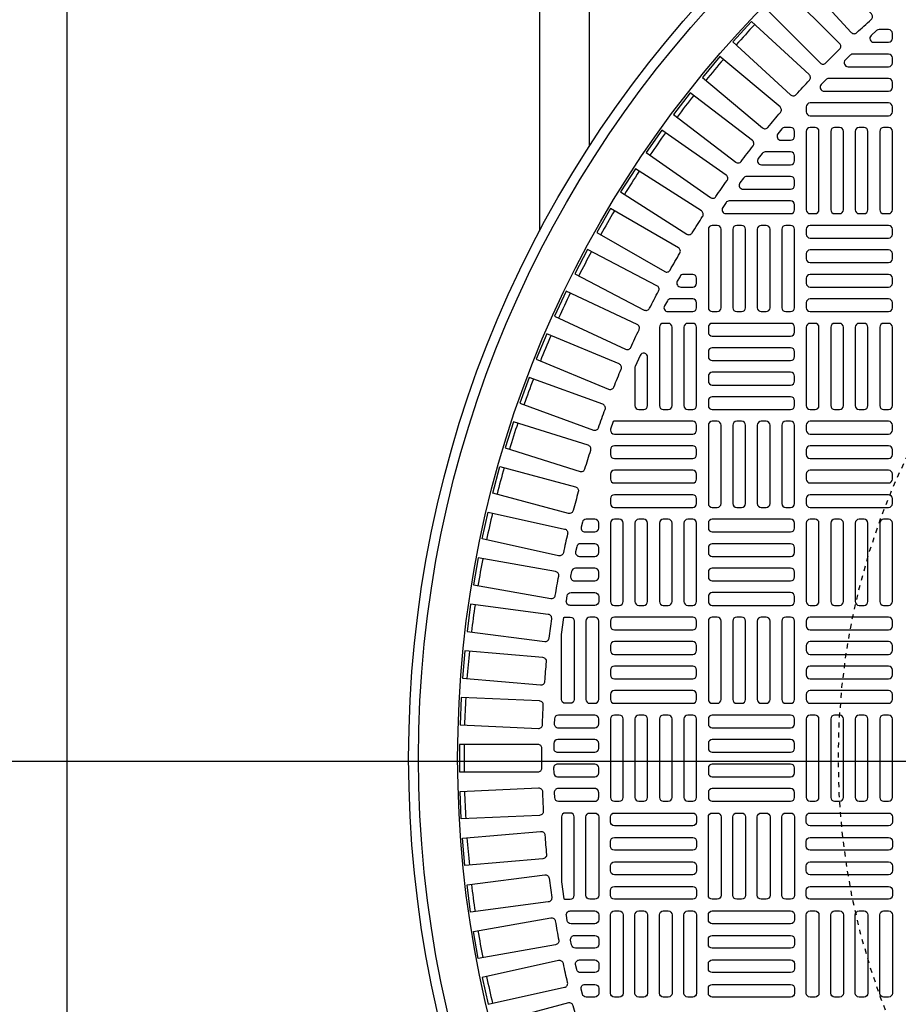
# Model space of a CAD drawing. Extents: x -285 to 5863, y 308 to 3178.
# Tile 465 of 622: x 1841 to 1858, y 1393 to 1413. Entities that reach past the tile are written whole.
import ezdxf

# ---------------------------------------------------------------- set-up
doc = ezdxf.new("R2010")
doc.units = 0
doc.header["$MEASUREMENT"] = 0
doc.linetypes.add('HIDDEN2', pattern=[0.28125, 0.1875, -0.09375])
doc.layers.get('DEFPOINTS').update_dxf_attribs({"linetype": 'CONTINUOUS'})
doc.layers.add('FREEZE-LINES', color=8, linetype='CONTINUOUS', plot=False)
for name, color, linetype in [('TANK-MANHOLE-COVER-40', 2, 'CONTINUOUS'), ('TANK-MANHOLE-COVER-HATCH-40', 252, 'CONTINUOUS'), ('TANK-UST-RIB', 7, 'CONTINUOUS')]:
    doc.layers.add(name, color=color, linetype=linetype)

msp = doc.modelspace()

# ---------------------------------------------------------------- linework, layer by layer
at = {"layer": 'DEFPOINTS', "color": 8, "linetype": 'HIDDEN2', "ltscale": 0.125}
msp.add_circle((1871.12893, 1398.08307), 14, dxfattribs=at)
msp.add_circle((1871.12893, 1398.08307), 14, dxfattribs=at)
msp.add_circle((1871.12893, 1398.08307), 14, dxfattribs=at)
msp.add_circle((1871.12893, 1398.08307), 14, dxfattribs=at)
at = {"layer": 'FREEZE-LINES', "linetype": 'Continuous'}
msp.add_line((2220, 1398.01839), (1176, 1398.01839), dxfattribs=at)
at = {"layer": 'TANK-MANHOLE-COVER-40', "color": 4, "linetype": 'Continuous'}
msp.add_circle((1871.1297, 1398.08307), 22.63902, dxfattribs=at)
at = {"layer": 'TANK-MANHOLE-COVER-40', "color": 1, "linetype": 'Continuous'}
msp.add_circle((1871.1297, 1398.08307), 22.44094, dxfattribs=at)
at = {"layer": 'TANK-MANHOLE-COVER-40', "color": 2, "linetype": 'Continuous'}
msp.add_circle((1871.1297, 1398.08307), 21.65354, dxfattribs=at)
at = {"layer": 'TANK-MANHOLE-COVER-HATCH-40', "linetype": 'Continuous'}
for points in [[(1857.79514, 1413.04311), (1856.73056, 1414.20489), (1856.32419, 1413.83252), (1857.38877, 1412.67074, 0.41709369), (1857.50058, 1412.66641, -0.00491171), (1857.78971, 1412.93135, 0.41709369)], [(1856.54203, 1411.824), (1855.38025, 1412.88858), (1855.00787, 1412.4822), (1856.16965, 1411.41763, 0.41709369), (1856.28142, 1411.42306, -0.00491171), (1856.54636, 1411.71219, 0.41709369)], [(1858.13757, 1412.72874), (1857.94841, 1412.72874, 0.1880618), (1857.89511, 1412.70795), (1857.78809, 1412.60953, 0.68341411), (1857.84139, 1412.47283), (1858.13757, 1412.47283), (1858.13757, 1412.47283, 0.41421356), (1858.21631, 1412.55157), (1858.21631, 1412.65), (1858.21631, 1412.65, 0.41421356)], [(1858.13757, 1412.23661), (1857.42417, 1412.23661, 0.19743793), (1857.36881, 1412.21386), (1857.26926, 1412.11544, 0.67023271), (1857.32462, 1411.98071), (1858.13757, 1411.98071), (1858.13757, 1411.98071, 0.41421356), (1858.21631, 1412.05945), (1858.21631, 1412.15787), (1858.21631, 1412.15787, 0.41421356)], [(1858.13757, 1411.74448), (1856.9363, 1411.74448, 0.20651443), (1856.87902, 1411.71977), (1856.78619, 1411.62135, 0.6576677), (1856.84347, 1411.48858), (1858.13757, 1411.48858), (1858.13757, 1411.48858, 0.41421356), (1858.21631, 1411.56732), (1858.21631, 1411.66574), (1858.21631, 1411.66574, 0.41421356)], [(1855.1749, 1410.07769, -0.00491946), (1855.414, 1410.3893, 0.41709369), (1855.39994, 1410.50032), (1854.14979, 1411.45958), (1853.81426, 1411.0223), (1855.06489, 1410.06266, 0.41710279)], [(1858.13757, 1411.25236), (1856.56277, 1411.25236, 0.41421356), (1856.48403, 1411.17362), (1856.48403, 1411.07519, 0.41421356), (1856.56277, 1410.99645), (1858.13757, 1410.99645, 0.41421356), (1858.21631, 1411.07519), (1858.21631, 1411.17362, 0.41421356)], [(1856.24781, 1410.58307), (1856.24781, 1410.68149), (1856.24781, 1410.68149, 0.41421356), (1856.16907, 1410.76023), (1856.05584, 1410.76023, 0.2239262), (1855.9951, 1410.73159), (1855.91392, 1410.63317, 0.63408546), (1855.97467, 1410.50433), (1856.16907, 1410.50433), (1856.16907, 1410.50433, 0.41421356)], [(1856.16907, 1410.26811), (1855.65783, 1410.26811, 0.23232365), (1855.59551, 1410.2375), (1855.51948, 1410.13908, 0.62295027), (1855.5818, 1410.0122), (1856.16907, 1410.0122), (1856.16907, 1410.0122, 0.41421356), (1856.24781, 1410.09094), (1856.24781, 1410.18937), (1856.24781, 1410.18937, 0.41421356)], [(1856.16907, 1409.77598), (1855.28507, 1409.77598, 0.24054885), (1855.22129, 1409.74341), (1855.15004, 1409.64498, 0.61218964), (1855.21383, 1409.52008), (1856.16907, 1409.52008), (1856.16907, 1409.52008, 0.41421356), (1856.24781, 1409.59882), (1856.24781, 1409.69724), (1856.24781, 1409.69724, 0.41421356)], [(1856.16907, 1409.28385), (1854.93583, 1409.28385, 0.24862232), (1854.87067, 1409.24932), (1854.8039, 1409.15089, 0.60176538), (1854.86906, 1409.02795), (1856.16907, 1409.02795), (1856.16907, 1409.02795, 0.41421356), (1856.24781, 1409.10669), (1856.24781, 1409.20511), (1856.24781, 1409.20511, 0.41421356)], [(1854.20057, 1407.80748), (1854.01532, 1407.80748, 0.27209959), (1853.94653, 1407.76705), (1853.89171, 1407.66862, 0.57220395), (1853.96051, 1407.55157), (1854.20057, 1407.55157), (1854.20057, 1407.55157, 0.41421356), (1854.27931, 1407.63031), (1854.27931, 1407.72874), (1854.27931, 1407.72874, 0.41421356)], [(1854.20057, 1407.31535), (1853.7594, 1407.31535, 0.26794919), (1853.69121, 1407.27598), (1853.63438, 1407.17756, 0.57735027), (1853.70257, 1407.05945), (1854.20057, 1407.05945), (1854.20057, 1407.05945, 0.41421356), (1854.27931, 1407.13819), (1854.27931, 1407.23661), (1854.27931, 1407.23661, 0.41421356)], [(1853.70844, 1405.09094, 0.41421356), (1853.78718, 1405.16968), (1853.78718, 1406.74448, 0.41421356), (1853.70844, 1406.82322), (1853.61002, 1406.82322, 0.41421356), (1853.53128, 1406.74448), (1853.53128, 1405.16968, 0.41421356), (1853.61002, 1405.09094)], [(1854.20057, 1405.09094, 0.41421356), (1854.27931, 1405.16968), (1854.27931, 1406.74448, 0.41421356), (1854.20057, 1406.82322), (1854.10214, 1406.82322, 0.41421356), (1854.0234, 1406.74448), (1854.0234, 1405.16968, 0.41421356), (1854.10214, 1405.09094)], [(1852.54702, 1404.69642), (1852.54702, 1404.67756, 0.41421356), (1852.62576, 1404.59882), (1854.20057, 1404.59882, 0.41421356), (1854.27931, 1404.67756), (1854.27931, 1404.77598, 0.41421356), (1854.20057, 1404.85472), (1852.62576, 1404.85472, 0.07385003), (1852.60288, 1404.85132)], [(1852.54702, 1404.18543, 0.41421356), (1852.62576, 1404.10669), (1854.20057, 1404.10669, 0.41421356), (1854.27931, 1404.18543), (1854.27931, 1404.28385, 0.41421356), (1854.20057, 1404.36259), (1852.62576, 1404.36259, 0.41421356), (1852.54702, 1404.28385)], [(1852.54702, 1403.6933, 0.41421356), (1852.62576, 1403.61456), (1854.20057, 1403.61456, 0.41421356), (1854.27931, 1403.6933), (1854.27931, 1403.79173, 0.41421356), (1854.20057, 1403.87047), (1852.62576, 1403.87047, 0.41421356), (1852.54702, 1403.79173)], [(1852.54702, 1403.20118, 0.41421356), (1852.62576, 1403.12244), (1854.20057, 1403.12244, 0.41421356), (1854.27931, 1403.20118), (1854.27931, 1403.2996, 0.41421356), (1854.20057, 1403.37834), (1852.62576, 1403.37834, 0.41421356), (1852.54702, 1403.2996)], [(1852.23206, 1402.88622), (1852.06088, 1402.88622, 0.34573684), (1851.98438, 1402.82614), (1851.96037, 1402.72772, 0.48617467), (1852.03687, 1402.63031), (1852.23206, 1402.63031), (1852.23206, 1402.63031, 0.41421356), (1852.3108, 1402.70905), (1852.3108, 1402.80748), (1852.3108, 1402.80748, 0.41421356)], [(1852.23206, 1402.39409), (1851.94566, 1402.39409, 0.35291937), (1851.86871, 1402.33205), (1851.84735, 1402.23362, 0.47828469), (1851.9243, 1402.13819), (1852.23206, 1402.13819), (1852.23206, 1402.13819, 0.41421356), (1852.3108, 1402.21693), (1852.3108, 1402.31535), (1852.3108, 1402.31535, 0.41421356)], [(1852.23206, 1401.90197), (1851.84367, 1401.90197, 0.36009445), (1851.76632, 1401.83796), (1851.74757, 1401.73953, 0.47048611), (1851.82492, 1401.64606), (1852.23206, 1401.64606, 0.41421356), (1852.3108, 1401.7248), (1852.3108, 1401.82322), (1852.3108, 1401.82322, 0.41421356)], [(1852.3108, 1401.3311), (1852.3108, 1401.3311), (1852.3108, 1401.23267, -0.41421356), (1852.23206, 1401.15393), (1851.73855, 1401.15393, -0.46277143), (1851.66085, 1401.24544), (1851.67702, 1401.34387, -0.36726762), (1851.75472, 1401.40984), (1852.23206, 1401.40984, -0.41421356)], [(1851.60902, 1400.9107, -0.10672862), (1851.64151, 1400.91771), (1851.64151, 1400.91771), (1851.73994, 1400.91771, -0.41421356), (1851.81868, 1400.83897), (1851.81868, 1400.83897), (1851.81868, 1399.26417, -0.41421356), (1851.73994, 1399.18543), (1851.73994, 1399.18543), (1851.64151, 1399.18543, -0.41421356), (1851.56277, 1399.26417), (1851.56277, 1399.26417), (1851.56277, 1400.57056)], [(1852.23206, 1399.18543, 0.41421356), (1852.3108, 1399.26417), (1852.3108, 1400.83897, 0.41421356), (1852.23206, 1400.91771), (1852.13364, 1400.91771, 0.41421356), (1852.0549, 1400.83897), (1852.0549, 1399.26417, 0.41421356), (1852.13364, 1399.18543)], [(1849.54812, 1399.30119), (1849.52408, 1398.75054), (1851.09835, 1398.6818, 0.41709369), (1851.18048, 1398.75781, -0.00491171), (1851.19758, 1399.14959, 0.41709369), (1851.12239, 1399.23246)], [(1851.49648, 1398.6933), (1852.23206, 1398.6933, 0.41421356), (1852.3108, 1398.77204), (1852.3108, 1398.87047, 0.41421356), (1852.23206, 1398.94921), (1851.50016, 1398.94921, 0.40329122), (1851.42148, 1398.87342), (1851.41779, 1398.77499, 0.20378141), (1851.43977, 1398.71742, 0.20378141)], [(1851.48537, 1398.20118), (1852.23206, 1398.20118, 0.41421356), (1852.3108, 1398.27992), (1852.3108, 1398.37834, 0.41421356), (1852.23206, 1398.45708), (1851.4866, 1398.45708, 0.41056424), (1851.40787, 1398.37933), (1851.40664, 1398.2809, 0.20053403), (1851.42935, 1398.22459, 0.20053403)], [(1851.48423, 1397.96496, 0.41977873), (1851.40551, 1397.88472), (1851.40737, 1397.7863, 0.40867021), (1851.4861, 1397.70905), (1852.23206, 1397.70905), (1852.23206, 1397.70905, 0.41421356), (1852.3108, 1397.78779), (1852.3108, 1397.88622), (1852.3108, 1397.88622, 0.41421356), (1852.23206, 1397.96496)], [(1849.54812, 1396.86494), (1849.52408, 1397.4156), (1851.09835, 1397.48433, -0.41709369), (1851.18048, 1397.40833, 0.00491171), (1851.19758, 1397.01655, -0.41709369), (1851.12239, 1396.93368)], [(1852.24362, 1397.21778), (1852.24742, 1397.21844), (1852.2512, 1397.21929), (1852.25492, 1397.22032), (1852.25859, 1397.22153), (1852.2622, 1397.22292), (1852.26573, 1397.22449), (1852.26918, 1397.22622), (1852.27254, 1397.22813), (1852.27581, 1397.2302), (1852.27897, 1397.23242), (1852.28202, 1397.2348), (1852.28494, 1397.23732), (1852.28774, 1397.23999), (1852.29041, 1397.24279), (1852.29293, 1397.24571), (1852.29531, 1397.24876), (1852.29753, 1397.25192), (1852.2996, 1397.25519), (1852.30151, 1397.25855), (1852.30324, 1397.262), (1852.30481, 1397.26553), (1852.3062, 1397.26914), (1852.30741, 1397.27281), (1852.30844, 1397.27653), (1852.30929, 1397.2803), (1852.30995, 1397.28411), (1852.31042, 1397.28795), (1852.31071, 1397.2918), (1852.3108, 1397.29567), (1852.3108, 1397.39409), (1852.31071, 1397.39795), (1852.31042, 1397.40181), (1852.30995, 1397.40564), (1852.30929, 1397.40945), (1852.30844, 1397.41322), (1852.30741, 1397.41695), (1852.3062, 1397.42062), (1852.30481, 1397.42422), (1852.30324, 1397.42776), (1852.30151, 1397.43121), (1852.2996, 1397.43457), (1852.29753, 1397.43784), (1852.29531, 1397.441), (1852.29293, 1397.44404), (1852.29041, 1397.44697), (1852.28774, 1397.44977), (1852.28494, 1397.45243), (1852.28202, 1397.45496), (1852.27897, 1397.45734), (1852.27581, 1397.45956), (1852.27254, 1397.46163), (1852.26918, 1397.46353), (1852.26573, 1397.46527), (1852.2622, 1397.46684), (1852.25859, 1397.46823), (1852.25492, 1397.46944), (1852.2512, 1397.47047), (1852.24742, 1397.47132), (1852.24362, 1397.47198), (1852.23978, 1397.47245), (1852.23593, 1397.47274), (1852.23206, 1397.47283), (1851.49648, 1397.47283, 0.42522092), (1851.41779, 1397.39114), (1851.42148, 1397.29272, 0.40329122), (1851.50016, 1397.21693), (1852.23206, 1397.21693), (1852.23593, 1397.21702), (1852.23978, 1397.2173)], [(1851.60902, 1395.25544, 0.10672862), (1851.64151, 1395.24842), (1851.64151, 1395.24842), (1851.73994, 1395.24842, 0.41421356), (1851.81868, 1395.32716), (1851.81868, 1395.32716), (1851.81868, 1396.90197, 0.41421356), (1851.73994, 1396.98071), (1851.73994, 1396.98071), (1851.64151, 1396.98071, 0.41421356), (1851.56277, 1396.90197), (1851.56277, 1396.90197), (1851.56277, 1395.59558)], [(1852.23206, 1396.98071, -0.41421356), (1852.3108, 1396.90197), (1852.3108, 1395.32716, -0.41421356), (1852.23206, 1395.24842), (1852.13364, 1395.24842, -0.41421356), (1852.0549, 1395.32716), (1852.0549, 1396.90197, -0.41421356), (1852.13364, 1396.98071)], [(1851.73855, 1395.0122), (1852.23206, 1395.0122, -0.41421356), (1852.3108, 1394.93346), (1852.3108, 1394.83504), (1852.3108, 1394.83504, -0.41421356), (1852.23206, 1394.7563), (1851.75472, 1394.7563, -0.36726762), (1851.67702, 1394.82227), (1851.66085, 1394.92069, -0.46277143)], [(1852.23206, 1394.52008, -0.41421356), (1852.3108, 1394.44134), (1852.3108, 1394.34291), (1852.3108, 1394.34291, -0.41421356), (1852.23206, 1394.26417), (1851.84367, 1394.26417, -0.36009445), (1851.76632, 1394.32818), (1851.74757, 1394.4266, -0.47048611), (1851.82492, 1394.52008)], [(1851.9243, 1394.02795), (1852.23206, 1394.02795), (1852.23206, 1394.02795, -0.41421356), (1852.3108, 1393.94921), (1852.3108, 1393.85078), (1852.3108, 1393.85078, -0.41421356), (1852.23206, 1393.77204), (1851.94566, 1393.77204, -0.35291937), (1851.86871, 1393.83408), (1851.84735, 1393.93251, -0.47828469)], [(1852.03687, 1393.53582), (1852.23206, 1393.53582), (1852.23206, 1393.53582, -0.41421356), (1852.3108, 1393.45708), (1852.3108, 1393.35866), (1852.3108, 1393.35866, -0.41421356), (1852.23206, 1393.27992), (1852.06088, 1393.27992, -0.34573684), (1851.98438, 1393.33999), (1851.96037, 1393.43842, -0.48617467)]]:
    msp.add_lwpolyline(points, format="xyb", close=True, dxfattribs=at)
for points in [[(1856.87744, 1412.05804, -0.00491171), (1857.15473, 1412.33533, 0.41709369), (1857.15528, 1412.44723), (1856.04104, 1413.56147), (1855.6513, 1413.17172), (1856.76554, 1412.05749, 0.41709369), (1856.87744, 1412.05804)], [(1855.71367, 1410.76269, -0.00491171), (1855.96574, 1411.0631, 0.41709369), (1855.95654, 1411.17462), (1854.74943, 1412.1875), (1854.39514, 1411.76528), (1855.60225, 1410.75239, 0.41709369), (1855.71367, 1410.76269)], [(1854.66723, 1409.37085, -0.00491171), (1854.89216, 1409.69208, 0.41709369), (1854.87327, 1409.80237), (1853.58248, 1410.7062), (1853.26633, 1410.2547), (1854.55713, 1409.35087, 0.41709369), (1854.66723, 1409.37085)], [(1854.19054, 1408.64202, -0.00491171), (1854.40124, 1408.97276, 0.41709369), (1854.37756, 1409.08212), (1853.04857, 1409.92878), (1852.75242, 1409.46392), (1854.08141, 1408.61726, 0.41709369), (1854.19054, 1408.64202)], [(1853.74608, 1407.89309, -0.00491171), (1853.94216, 1408.23271, 0.41709369), (1853.91373, 1408.34094), (1852.54907, 1409.12882), (1852.27348, 1408.65149), (1853.63814, 1407.8636, 0.41709369), (1853.74608, 1407.89309)], [(1853.33472, 1407.12549, -0.00491171), (1853.5158, 1407.47334, 0.41709369), (1853.48267, 1407.58022), (1852.08495, 1408.30783), (1851.83044, 1407.81893), (1853.22817, 1407.09132, 0.41709369), (1853.33472, 1407.12549)], [(1852.95723, 1406.34068, -0.00491171), (1853.12296, 1406.69609, 0.41709369), (1853.08521, 1406.80143), (1851.65708, 1407.46738), (1851.42414, 1406.96784), (1852.85227, 1406.30189, 0.41709369), (1852.95723, 1406.34068)], [(1852.61434, 1405.54015, -0.00491171), (1852.76441, 1405.90245, 0.41709369), (1852.72209, 1406.00604), (1851.26627, 1406.60907), (1851.05534, 1406.09984), (1852.51117, 1405.49682, 0.41709369), (1852.61434, 1405.54015)], [(1853.03915, 1405.94337), (1853.03915, 1405.16968), (1853.03915, 1405.16968, 0.41421356), (1853.11789, 1405.09094), (1853.21631, 1405.09094), (1853.21631, 1405.09094, 0.41421356), (1853.29506, 1405.16968), (1853.29506, 1406.14348, 0.80700564), (1853.1446, 1406.17599), (1853.04617, 1405.95886, 0.10680341), (1853.03915, 1405.92635)], [(1852.30669, 1404.72542, -0.00491171), (1852.44081, 1405.09393, 0.41709369), (1852.39402, 1405.19558), (1850.91328, 1405.73452), (1850.72476, 1405.21658), (1852.2055, 1404.67763, 0.41709369), (1852.30669, 1404.72542)], [(1852.03487, 1403.89805, -0.00491171), (1852.15279, 1404.27206, 0.41709369), (1852.10161, 1404.37157), (1850.59877, 1404.84541), (1850.43303, 1404.31974), (1851.93586, 1403.8459, 0.41709369), (1852.03487, 1403.89805)], [(1851.79939, 1403.05961, -0.41709369), (1851.70276, 1403.00319), (1850.18068, 1403.41103), (1850.32334, 1403.94343), (1851.84542, 1403.53559, -0.41709369), (1851.90089, 1403.43841, 0.00491171), (1851.79939, 1403.05961)], [(1851.60072, 1402.2117, -0.41709369), (1851.50664, 1402.15111), (1849.96822, 1402.49217), (1850.08752, 1403.03029), (1851.62594, 1402.68923, -0.41709369), (1851.6856, 1402.59456, 0.00491171), (1851.60072, 1402.2117)], [(1851.43922, 1401.35593, -0.00491171), (1851.50731, 1401.74213, 0.41709369), (1851.44358, 1401.8341), (1849.89175, 1402.10773), (1849.79604, 1401.56493), (1851.34787, 1401.2913, 0.41709369), (1851.43922, 1401.35593)], [(1851.3152, 1400.49393, -0.00491171), (1851.36638, 1400.88273, 0.41709369), (1851.2987, 1400.97184), (1849.73641, 1401.17752), (1849.66447, 1400.63105), (1851.22676, 1400.42537, 0.41709369), (1851.3152, 1400.49393)], [(1851.2289, 1399.62734, -0.00491171), (1851.26308, 1400.018, 0.41709369), (1851.19157, 1400.10407), (1849.6218, 1400.24141), (1849.57376, 1399.69232), (1851.14353, 1399.55499, 0.41709369), (1851.2289, 1399.62734)], [(1851.17003, 1398.27914, 0.41709369), (1851.0913, 1398.35866), (1849.51553, 1398.35866), (1849.51553, 1397.80748), (1851.0913, 1397.80748, 0.41709369), (1851.17003, 1397.88699, -0.00491171), (1851.17003, 1398.27914)], [(1851.2289, 1396.5388, 0.00491171), (1851.26308, 1396.14814, -0.41709369), (1851.19157, 1396.06206), (1849.6218, 1395.92473), (1849.57376, 1396.47381), (1851.14353, 1396.61115, -0.41709369), (1851.2289, 1396.5388)], [(1851.3152, 1395.67221, 0.00491171), (1851.36638, 1395.28341, -0.41709369), (1851.2987, 1395.1943), (1849.73641, 1394.98862), (1849.66447, 1395.53508), (1851.22676, 1395.74076, -0.41709369), (1851.3152, 1395.67221)], [(1851.43922, 1394.81021, 0.00491171), (1851.50731, 1394.42401, -0.41709369), (1851.44358, 1394.33203), (1849.89175, 1394.0584), (1849.79604, 1394.60121), (1851.34787, 1394.87484, -0.41709369), (1851.43922, 1394.81021)], [(1851.60072, 1393.95443, 0.41709369), (1851.50664, 1394.01502), (1849.96822, 1393.67396), (1850.08752, 1393.13585), (1851.62594, 1393.47691, 0.41709369), (1851.6856, 1393.57158, -0.00491171), (1851.60072, 1393.95443)], [(1851.79939, 1393.10652, 0.41709369), (1851.70276, 1393.16295), (1850.18068, 1392.75511), (1850.32334, 1392.22271), (1851.84542, 1392.63055, 0.41709369), (1851.90089, 1392.72773, -0.00491171), (1851.79939, 1393.10652)]]:
    msp.add_lwpolyline(points, format="xyb", dxfattribs=at)
at = {"layer": 'TANK-MANHOLE-COVER-HATCH-40', "linetype": 'Continuous', "flags": 128}
for points in [[(1856.6612, 1409.02795, 0.41421356), (1856.73994, 1409.10669), (1856.73994, 1410.68149, 0.41421356), (1856.6612, 1410.76023), (1856.56277, 1410.76023, 0.41421356), (1856.48403, 1410.68149), (1856.48403, 1409.10669, 0.41421356), (1856.56277, 1409.02795)], [(1857.15332, 1409.02795, 0.41421356), (1857.23206, 1409.10669), (1857.23206, 1410.68149, 0.41421356), (1857.15332, 1410.76023), (1857.0549, 1410.76023, 0.41421356), (1856.97616, 1410.68149), (1856.97616, 1409.10669, 0.41421356), (1857.0549, 1409.02795)], [(1857.64545, 1409.02795, 0.41421356), (1857.72419, 1409.10669), (1857.72419, 1410.68149, 0.41421356), (1857.64545, 1410.76023), (1857.54702, 1410.76023, 0.41421356), (1857.46828, 1410.68149), (1857.46828, 1409.10669, 0.41421356), (1857.54702, 1409.02795)], [(1858.13757, 1409.02795, 0.41421356), (1858.21631, 1409.10669), (1858.21631, 1410.68149, 0.41421356), (1858.13757, 1410.76023), (1858.03915, 1410.76023, 0.41421356), (1857.96041, 1410.68149), (1857.96041, 1409.10669, 0.41421356), (1858.03915, 1409.02795)], [(1854.69269, 1407.05945, 0.41421356), (1854.77143, 1407.13819), (1854.77143, 1408.71299, 0.41421356), (1854.69269, 1408.79173), (1854.59427, 1408.79173, 0.41421356), (1854.51553, 1408.71299), (1854.51553, 1407.13819, 0.41421356), (1854.59427, 1407.05945)], [(1855.18482, 1407.05945, 0.41421356), (1855.26356, 1407.13819), (1855.26356, 1408.71299, 0.41421356), (1855.18482, 1408.79173), (1855.08639, 1408.79173, 0.41421356), (1855.00765, 1408.71299), (1855.00765, 1407.13819, 0.41421356), (1855.08639, 1407.05945)], [(1855.67694, 1407.05945, 0.41421356), (1855.75568, 1407.13819), (1855.75568, 1408.71299, 0.41421356), (1855.67694, 1408.79173), (1855.57852, 1408.79173, 0.41421356), (1855.49978, 1408.71299), (1855.49978, 1407.13819, 0.41421356), (1855.57852, 1407.05945)], [(1856.16907, 1407.05945, 0.41421356), (1856.24781, 1407.13819), (1856.24781, 1408.71299, 0.41421356), (1856.16907, 1408.79173), (1856.07065, 1408.79173, 0.41421356), (1855.99191, 1408.71299), (1855.99191, 1407.13819, 0.41421356), (1856.07065, 1407.05945)], [(1856.48403, 1408.61456, 0.41421356), (1856.56277, 1408.53582), (1858.13757, 1408.53582, 0.41421356), (1858.21631, 1408.61456), (1858.21631, 1408.71299, 0.41421356), (1858.13757, 1408.79173), (1856.56277, 1408.79173, 0.41421356), (1856.48403, 1408.71299)], [(1856.48403, 1408.12244, 0.41421356), (1856.56277, 1408.0437), (1858.13757, 1408.0437, 0.41421356), (1858.21631, 1408.12244), (1858.21631, 1408.22086, 0.41421356), (1858.13757, 1408.2996), (1856.56277, 1408.2996, 0.41421356), (1856.48403, 1408.22086)], [(1856.48403, 1407.63031, 0.41421356), (1856.56277, 1407.55157), (1858.13757, 1407.55157, 0.41421356), (1858.21631, 1407.63031), (1858.21631, 1407.72874, 0.41421356), (1858.13757, 1407.80748), (1856.56277, 1407.80748, 0.41421356), (1856.48403, 1407.72874)], [(1856.48403, 1407.13819, 0.41421356), (1856.56277, 1407.05945), (1858.13757, 1407.05945, 0.41421356), (1858.21631, 1407.13819), (1858.21631, 1407.23661, 0.41421356), (1858.13757, 1407.31535), (1856.56277, 1407.31535, 0.41421356), (1856.48403, 1407.23661)], [(1856.24781, 1406.74448, 0.41421356), (1856.16907, 1406.82322), (1854.59427, 1406.82322, 0.41421356), (1854.51553, 1406.74448), (1854.51553, 1406.64606, 0.41421356), (1854.59427, 1406.56732), (1856.16907, 1406.56732, 0.41421356), (1856.24781, 1406.64606)], [(1856.6612, 1405.09094, 0.41421356), (1856.73994, 1405.16968), (1856.73994, 1406.74448, 0.41421356), (1856.6612, 1406.82322), (1856.56277, 1406.82322, 0.41421356), (1856.48403, 1406.74448), (1856.48403, 1405.16968, 0.41421356), (1856.56277, 1405.09094)], [(1857.15332, 1405.09094, 0.41421356), (1857.23206, 1405.16968), (1857.23206, 1406.74448, 0.41421356), (1857.15332, 1406.82322), (1857.0549, 1406.82322, 0.41421356), (1856.97616, 1406.74448), (1856.97616, 1405.16968, 0.41421356), (1857.0549, 1405.09094)], [(1857.64545, 1405.09094, 0.41421356), (1857.72419, 1405.16968), (1857.72419, 1406.74448, 0.41421356), (1857.64545, 1406.82322), (1857.54702, 1406.82322, 0.41421356), (1857.46828, 1406.74448), (1857.46828, 1405.16968, 0.41421356), (1857.54702, 1405.09094)], [(1858.13757, 1405.09094, 0.41421356), (1858.21631, 1405.16968), (1858.21631, 1406.74448, 0.41421356), (1858.13757, 1406.82322), (1858.03915, 1406.82322, 0.41421356), (1857.96041, 1406.74448), (1857.96041, 1405.16968, 0.41421356), (1858.03915, 1405.09094)], [(1856.24781, 1406.25236, 0.41421356), (1856.16907, 1406.3311), (1854.59427, 1406.3311, 0.41421356), (1854.51553, 1406.25236), (1854.51553, 1406.15393, 0.41421356), (1854.59427, 1406.07519), (1856.16907, 1406.07519, 0.41421356), (1856.24781, 1406.15393)], [(1856.24781, 1405.76023, 0.41421356), (1856.16907, 1405.83897), (1854.59427, 1405.83897, 0.41421356), (1854.51553, 1405.76023), (1854.51553, 1405.66181, 0.41421356), (1854.59427, 1405.58307), (1856.16907, 1405.58307, 0.41421356), (1856.24781, 1405.66181)], [(1856.24781, 1405.26811, 0.41421356), (1856.16907, 1405.34685), (1854.59427, 1405.34685, 0.41421356), (1854.51553, 1405.26811), (1854.51553, 1405.16968, 0.41421356), (1854.59427, 1405.09094), (1856.16907, 1405.09094, 0.41421356), (1856.24781, 1405.16968)], [(1854.69269, 1403.12244, 0.41421356), (1854.77143, 1403.20118), (1854.77143, 1404.77598, 0.41421356), (1854.69269, 1404.85472), (1854.59427, 1404.85472, 0.41421356), (1854.51553, 1404.77598), (1854.51553, 1403.20118, 0.41421356), (1854.59427, 1403.12244)], [(1855.18482, 1403.12244, 0.41421356), (1855.26356, 1403.20118), (1855.26356, 1404.77598, 0.41421356), (1855.18482, 1404.85472), (1855.08639, 1404.85472, 0.41421356), (1855.00765, 1404.77598), (1855.00765, 1403.20118, 0.41421356), (1855.08639, 1403.12244)], [(1855.67694, 1403.12244, 0.41421356), (1855.75568, 1403.20118), (1855.75568, 1404.77598, 0.41421356), (1855.67694, 1404.85472), (1855.57852, 1404.85472, 0.41421356), (1855.49978, 1404.77598), (1855.49978, 1403.20118, 0.41421356), (1855.57852, 1403.12244)], [(1856.16907, 1403.12244, 0.41421356), (1856.24781, 1403.20118), (1856.24781, 1404.77598, 0.41421356), (1856.16907, 1404.85472), (1856.07065, 1404.85472, 0.41421356), (1855.99191, 1404.77598), (1855.99191, 1403.20118, 0.41421356), (1856.07065, 1403.12244)], [(1856.48403, 1404.67756, 0.41421356), (1856.56277, 1404.59882), (1858.13757, 1404.59882, 0.41421356), (1858.21631, 1404.67756), (1858.21631, 1404.77598, 0.41421356), (1858.13757, 1404.85472), (1856.56277, 1404.85472, 0.41421356), (1856.48403, 1404.77598)], [(1856.48403, 1404.18543, 0.41421356), (1856.56277, 1404.10669), (1858.13757, 1404.10669, 0.41421356), (1858.21631, 1404.18543), (1858.21631, 1404.28385, 0.41421356), (1858.13757, 1404.36259), (1856.56277, 1404.36259, 0.41421356), (1856.48403, 1404.28385)], [(1856.48403, 1403.6933, 0.41421356), (1856.56277, 1403.61456), (1858.13757, 1403.61456, 0.41421356), (1858.21631, 1403.6933), (1858.21631, 1403.79173, 0.41421356), (1858.13757, 1403.87047), (1856.56277, 1403.87047, 0.41421356), (1856.48403, 1403.79173)], [(1856.48403, 1403.20118, 0.41421356), (1856.56277, 1403.12244), (1858.13757, 1403.12244, 0.41421356), (1858.21631, 1403.20118), (1858.21631, 1403.2996, 0.41421356), (1858.13757, 1403.37834), (1856.56277, 1403.37834, 0.41421356), (1856.48403, 1403.2996)], [(1852.72419, 1401.15393, 0.41421356), (1852.80293, 1401.23267), (1852.80293, 1402.80748, 0.41421356), (1852.72419, 1402.88622), (1852.62576, 1402.88622, 0.41421356), (1852.54702, 1402.80748), (1852.54702, 1401.23267, 0.41421356), (1852.62576, 1401.15393)], [(1853.21631, 1401.15393, 0.41421356), (1853.29506, 1401.23267), (1853.29506, 1402.80748, 0.41421356), (1853.21631, 1402.88622), (1853.11789, 1402.88622, 0.41421356), (1853.03915, 1402.80748), (1853.03915, 1401.23267, 0.41421356), (1853.11789, 1401.15393)], [(1853.70844, 1401.15393, 0.41421356), (1853.78718, 1401.23267), (1853.78718, 1402.80748, 0.41421356), (1853.70844, 1402.88622), (1853.61002, 1402.88622, 0.41421356), (1853.53128, 1402.80748), (1853.53128, 1401.23267, 0.41421356), (1853.61002, 1401.15393)], [(1854.20057, 1401.15393, 0.41421356), (1854.27931, 1401.23267), (1854.27931, 1402.80748, 0.41421356), (1854.20057, 1402.88622), (1854.10214, 1402.88622, 0.41421356), (1854.0234, 1402.80748), (1854.0234, 1401.23267, 0.41421356), (1854.10214, 1401.15393)], [(1856.24781, 1402.80748, 0.41421356), (1856.16907, 1402.88622), (1854.59427, 1402.88622, 0.41421356), (1854.51553, 1402.80748), (1854.51553, 1402.70905, 0.41421356), (1854.59427, 1402.63031), (1856.16907, 1402.63031, 0.41421356), (1856.24781, 1402.70905)], [(1856.6612, 1401.15393, 0.41421356), (1856.73994, 1401.23267), (1856.73994, 1402.80748, 0.41421356), (1856.6612, 1402.88622), (1856.56277, 1402.88622, 0.41421356), (1856.48403, 1402.80748), (1856.48403, 1401.23267, 0.41421356), (1856.56277, 1401.15393)], [(1857.15332, 1401.15393, 0.41421356), (1857.23206, 1401.23267), (1857.23206, 1402.80748, 0.41421356), (1857.15332, 1402.88622), (1857.0549, 1402.88622, 0.41421356), (1856.97616, 1402.80748), (1856.97616, 1401.23267, 0.41421356), (1857.0549, 1401.15393)], [(1857.64545, 1401.15393, 0.41421356), (1857.72419, 1401.23267), (1857.72419, 1402.80748, 0.41421356), (1857.64545, 1402.88622), (1857.54702, 1402.88622, 0.41421356), (1857.46828, 1402.80748), (1857.46828, 1401.23267, 0.41421356), (1857.54702, 1401.15393)], [(1858.13757, 1401.15393, 0.41421356), (1858.21631, 1401.23267), (1858.21631, 1402.80748, 0.41421356), (1858.13757, 1402.88622), (1858.03915, 1402.88622, 0.41421356), (1857.96041, 1402.80748), (1857.96041, 1401.23267, 0.41421356), (1858.03915, 1401.15393)], [(1856.24781, 1402.31535, 0.41421356), (1856.16907, 1402.39409), (1854.59427, 1402.39409, 0.41421356), (1854.51553, 1402.31535), (1854.51553, 1402.21693, 0.41421356), (1854.59427, 1402.13819), (1856.16907, 1402.13819, 0.41421356), (1856.24781, 1402.21693)], [(1856.24781, 1401.82322, 0.41421356), (1856.16907, 1401.90197), (1854.59427, 1401.90197, 0.41421356), (1854.51553, 1401.82322), (1854.51553, 1401.7248, 0.41421356), (1854.59427, 1401.64606), (1856.16907, 1401.64606, 0.41421356), (1856.24781, 1401.7248)], [(1856.24781, 1401.3311, 0.41421356), (1856.16907, 1401.40984), (1854.59427, 1401.40984, 0.41421356), (1854.51553, 1401.3311), (1854.51553, 1401.23267, 0.41421356), (1854.59427, 1401.15393), (1856.16907, 1401.15393, 0.41421356), (1856.24781, 1401.23267)], [(1852.54702, 1400.74055, 0.41421356), (1852.62576, 1400.66181), (1854.20057, 1400.66181, 0.41421356), (1854.27931, 1400.74055), (1854.27931, 1400.83897, 0.41421356), (1854.20057, 1400.91771), (1852.62576, 1400.91771, 0.41421356), (1852.54702, 1400.83897)], [(1854.69269, 1399.18543, 0.41421356), (1854.77143, 1399.26417), (1854.77143, 1400.83897, 0.41421356), (1854.69269, 1400.91771), (1854.59427, 1400.91771, 0.41421356), (1854.51553, 1400.83897), (1854.51553, 1399.26417, 0.41421356), (1854.59427, 1399.18543)], [(1855.18482, 1399.18543, 0.41421356), (1855.26356, 1399.26417), (1855.26356, 1400.83897, 0.41421356), (1855.18482, 1400.91771), (1855.08639, 1400.91771, 0.41421356), (1855.00765, 1400.83897), (1855.00765, 1399.26417, 0.41421356), (1855.08639, 1399.18543)], [(1855.67694, 1399.18543, 0.41421356), (1855.75568, 1399.26417), (1855.75568, 1400.83897, 0.41421356), (1855.67694, 1400.91771), (1855.57852, 1400.91771, 0.41421356), (1855.49978, 1400.83897), (1855.49978, 1399.26417, 0.41421356), (1855.57852, 1399.18543)], [(1856.16907, 1399.18543, 0.41421356), (1856.24781, 1399.26417), (1856.24781, 1400.83897, 0.41421356), (1856.16907, 1400.91771), (1856.07065, 1400.91771, 0.41421356), (1855.99191, 1400.83897), (1855.99191, 1399.26417, 0.41421356), (1856.07065, 1399.18543)], [(1856.48403, 1400.74055, 0.41421356), (1856.56277, 1400.66181), (1858.13757, 1400.66181, 0.41421356), (1858.21631, 1400.74055), (1858.21631, 1400.83897, 0.41421356), (1858.13757, 1400.91771), (1856.56277, 1400.91771, 0.41421356), (1856.48403, 1400.83897)], [(1852.54702, 1400.24842, 0.41421356), (1852.62576, 1400.16968), (1854.20057, 1400.16968, 0.41421356), (1854.27931, 1400.24842), (1854.27931, 1400.34685, 0.41421356), (1854.20057, 1400.42559), (1852.62576, 1400.42559, 0.41421356), (1852.54702, 1400.34685)], [(1856.48403, 1400.24842, 0.41421356), (1856.56277, 1400.16968), (1858.13757, 1400.16968, 0.41421356), (1858.21631, 1400.24842), (1858.21631, 1400.34685, 0.41421356), (1858.13757, 1400.42559), (1856.56277, 1400.42559, 0.41421356), (1856.48403, 1400.34685)], [(1852.54702, 1399.7563, 0.41421356), (1852.62576, 1399.67756), (1854.20057, 1399.67756, 0.41421356), (1854.27931, 1399.7563), (1854.27931, 1399.85472, 0.41421356), (1854.20057, 1399.93346), (1852.62576, 1399.93346, 0.41421356), (1852.54702, 1399.85472)], [(1856.48403, 1399.7563, 0.41421356), (1856.56277, 1399.67756), (1858.13757, 1399.67756, 0.41421356), (1858.21631, 1399.7563), (1858.21631, 1399.85472, 0.41421356), (1858.13757, 1399.93346), (1856.56277, 1399.93346, 0.41421356), (1856.48403, 1399.85472)], [(1852.54702, 1399.26417, 0.41421356), (1852.62576, 1399.18543), (1854.20057, 1399.18543, 0.41421356), (1854.27931, 1399.26417), (1854.27931, 1399.36259, 0.41421356), (1854.20057, 1399.44134), (1852.62576, 1399.44134, 0.41421356), (1852.54702, 1399.36259)], [(1856.48403, 1399.26417, 0.41421356), (1856.56277, 1399.18543), (1858.13757, 1399.18543, 0.41421356), (1858.21631, 1399.26417), (1858.21631, 1399.36259, 0.41421356), (1858.13757, 1399.44134), (1856.56277, 1399.44134, 0.41421356), (1856.48403, 1399.36259)], [(1852.72419, 1397.21693, 0.41421356), (1852.80293, 1397.29567), (1852.80293, 1398.87047, 0.41421356), (1852.72419, 1398.94921), (1852.62576, 1398.94921, 0.41421356), (1852.54702, 1398.87047), (1852.54702, 1397.29567, 0.41421356), (1852.62576, 1397.21693)], [(1853.21631, 1397.21693, 0.41421356), (1853.29506, 1397.29567), (1853.29506, 1398.87047, 0.41421356), (1853.21631, 1398.94921), (1853.11789, 1398.94921, 0.41421356), (1853.03915, 1398.87047), (1853.03915, 1397.29567, 0.41421356), (1853.11789, 1397.21693)], [(1853.70844, 1397.21693, 0.41421356), (1853.78718, 1397.29567), (1853.78718, 1398.87047, 0.41421356), (1853.70844, 1398.94921), (1853.61002, 1398.94921, 0.41421356), (1853.53128, 1398.87047), (1853.53128, 1397.29567, 0.41421356), (1853.61002, 1397.21693)], [(1854.20057, 1397.21693, 0.41421356), (1854.27931, 1397.29567), (1854.27931, 1398.87047, 0.41421356), (1854.20057, 1398.94921), (1854.10214, 1398.94921, 0.41421356), (1854.0234, 1398.87047), (1854.0234, 1397.29567, 0.41421356), (1854.10214, 1397.21693)], [(1856.24781, 1398.87047, 0.41421356), (1856.16907, 1398.94921), (1854.59427, 1398.94921, 0.41421356), (1854.51553, 1398.87047), (1854.51553, 1398.77204, 0.41421356), (1854.59427, 1398.6933), (1856.16907, 1398.6933, 0.41421356), (1856.24781, 1398.77204)], [(1856.6612, 1397.21693, 0.41421356), (1856.73994, 1397.29567), (1856.73994, 1398.87047, 0.41421356), (1856.6612, 1398.94921), (1856.56277, 1398.94921, 0.41421356), (1856.48403, 1398.87047), (1856.48403, 1397.29567, 0.41421356), (1856.56277, 1397.21693)], [(1857.15332, 1397.21693, 0.41421356), (1857.23206, 1397.29567), (1857.23206, 1398.87047, 0.41421356), (1857.15332, 1398.94921), (1857.0549, 1398.94921, 0.41421356), (1856.97616, 1398.87047), (1856.97616, 1397.29567, 0.41421356), (1857.0549, 1397.21693)], [(1857.64545, 1397.21693, 0.41421356), (1857.72419, 1397.29567), (1857.72419, 1398.87047, 0.41421356), (1857.64545, 1398.94921), (1857.54702, 1398.94921, 0.41421356), (1857.46828, 1398.87047), (1857.46828, 1397.29567, 0.41421356), (1857.54702, 1397.21693)], [(1858.13757, 1397.21693, 0.41421356), (1858.21631, 1397.29567), (1858.21631, 1398.87047, 0.41421356), (1858.13757, 1398.94921), (1858.03915, 1398.94921, 0.41421356), (1857.96041, 1398.87047), (1857.96041, 1397.29567, 0.41421356), (1858.03915, 1397.21693)], [(1856.24781, 1398.37834, 0.41421356), (1856.16907, 1398.45708), (1854.59427, 1398.45708, 0.41421356), (1854.51553, 1398.37834), (1854.51553, 1398.27992, 0.41421356), (1854.59427, 1398.20118), (1856.16907, 1398.20118, 0.41421356), (1856.24781, 1398.27992)], [(1856.24781, 1397.88622, 0.41421356), (1856.16907, 1397.96496), (1854.59427, 1397.96496, 0.41421356), (1854.51553, 1397.88622), (1854.51553, 1397.78779, 0.41421356), (1854.59427, 1397.70905), (1856.16907, 1397.70905, 0.41421356), (1856.24781, 1397.78779)], [(1856.24781, 1397.39409, 0.41421356), (1856.16907, 1397.47283), (1854.59427, 1397.47283, 0.41421356), (1854.51553, 1397.39409), (1854.51553, 1397.29567, 0.41421356), (1854.59427, 1397.21693), (1856.16907, 1397.21693, 0.41421356), (1856.24781, 1397.29567)], [(1852.54702, 1396.90197, -0.41421356), (1852.62576, 1396.98071), (1854.20057, 1396.98071, -0.41421356), (1854.27931, 1396.90197), (1854.27931, 1396.80354, -0.41421356), (1854.20057, 1396.7248), (1852.62576, 1396.7248, -0.41421356), (1852.54702, 1396.80354)], [(1854.69269, 1396.98071, -0.41421356), (1854.77143, 1396.90197), (1854.77143, 1395.32716, -0.41421356), (1854.69269, 1395.24842), (1854.59427, 1395.24842, -0.41421356), (1854.51553, 1395.32716), (1854.51553, 1396.90197, -0.41421356), (1854.59427, 1396.98071)], [(1855.18482, 1396.98071, -0.41421356), (1855.26356, 1396.90197), (1855.26356, 1395.32716, -0.41421356), (1855.18482, 1395.24842), (1855.08639, 1395.24842, -0.41421356), (1855.00765, 1395.32716), (1855.00765, 1396.90197, -0.41421356), (1855.08639, 1396.98071)], [(1855.67694, 1396.98071, -0.41421356), (1855.75568, 1396.90197), (1855.75568, 1395.32716, -0.41421356), (1855.67694, 1395.24842), (1855.57852, 1395.24842, -0.41421356), (1855.49978, 1395.32716), (1855.49978, 1396.90197, -0.41421356), (1855.57852, 1396.98071)], [(1856.16907, 1396.98071, -0.41421356), (1856.24781, 1396.90197), (1856.24781, 1395.32716, -0.41421356), (1856.16907, 1395.24842), (1856.07065, 1395.24842, -0.41421356), (1855.99191, 1395.32716), (1855.99191, 1396.90197, -0.41421356), (1856.07065, 1396.98071)], [(1856.48403, 1396.90197, -0.41421356), (1856.56277, 1396.98071), (1858.13757, 1396.98071, -0.41421356), (1858.21631, 1396.90197), (1858.21631, 1396.80354, -0.41421356), (1858.13757, 1396.7248), (1856.56277, 1396.7248, -0.41421356), (1856.48403, 1396.80354)], [(1852.54702, 1396.40984, -0.41421356), (1852.62576, 1396.48858), (1854.20057, 1396.48858, -0.41421356), (1854.27931, 1396.40984), (1854.27931, 1396.31141, -0.41421356), (1854.20057, 1396.23267), (1852.62576, 1396.23267, -0.41421356), (1852.54702, 1396.31141)], [(1856.48403, 1396.40984, -0.41421356), (1856.56277, 1396.48858), (1858.13757, 1396.48858, -0.41421356), (1858.21631, 1396.40984), (1858.21631, 1396.31141, -0.41421356), (1858.13757, 1396.23267), (1856.56277, 1396.23267, -0.41421356), (1856.48403, 1396.31141)], [(1852.54702, 1395.91771, -0.41421356), (1852.62576, 1395.99645), (1854.20057, 1395.99645, -0.41421356), (1854.27931, 1395.91771), (1854.27931, 1395.81929, -0.41421356), (1854.20057, 1395.74055), (1852.62576, 1395.74055, -0.41421356), (1852.54702, 1395.81929)], [(1856.48403, 1395.91771, -0.41421356), (1856.56277, 1395.99645), (1858.13757, 1395.99645, -0.41421356), (1858.21631, 1395.91771), (1858.21631, 1395.81929, -0.41421356), (1858.13757, 1395.74055), (1856.56277, 1395.74055, -0.41421356), (1856.48403, 1395.81929)], [(1852.54702, 1395.42559, -0.41421356), (1852.62576, 1395.50433), (1854.20057, 1395.50433, -0.41421356), (1854.27931, 1395.42559), (1854.27931, 1395.32716, -0.41421356), (1854.20057, 1395.24842), (1852.62576, 1395.24842, -0.41421356), (1852.54702, 1395.32716)], [(1856.48403, 1395.42559, -0.41421356), (1856.56277, 1395.50433), (1858.13757, 1395.50433, -0.41421356), (1858.21631, 1395.42559), (1858.21631, 1395.32716, -0.41421356), (1858.13757, 1395.24842), (1856.56277, 1395.24842, -0.41421356), (1856.48403, 1395.32716)], [(1852.72419, 1395.0122, -0.41421356), (1852.80293, 1394.93346), (1852.80293, 1393.35866, -0.41421356), (1852.72419, 1393.27992), (1852.62576, 1393.27992, -0.41421356), (1852.54702, 1393.35866), (1852.54702, 1394.93346, -0.41421356), (1852.62576, 1395.0122)], [(1853.21631, 1395.0122, -0.41421356), (1853.29506, 1394.93346), (1853.29506, 1393.35866, -0.41421356), (1853.21631, 1393.27992), (1853.11789, 1393.27992, -0.41421356), (1853.03915, 1393.35866), (1853.03915, 1394.93346, -0.41421356), (1853.11789, 1395.0122)], [(1853.70844, 1395.0122, -0.41421356), (1853.78718, 1394.93346), (1853.78718, 1393.35866, -0.41421356), (1853.70844, 1393.27992), (1853.61002, 1393.27992, -0.41421356), (1853.53128, 1393.35866), (1853.53128, 1394.93346, -0.41421356), (1853.61002, 1395.0122)], [(1854.20057, 1395.0122, -0.41421356), (1854.27931, 1394.93346), (1854.27931, 1393.35866, -0.41421356), (1854.20057, 1393.27992), (1854.10214, 1393.27992, -0.41421356), (1854.0234, 1393.35866), (1854.0234, 1394.93346, -0.41421356), (1854.10214, 1395.0122)], [(1856.24781, 1394.83504, -0.41421356), (1856.16907, 1394.7563), (1854.59427, 1394.7563, -0.41421356), (1854.51553, 1394.83504), (1854.51553, 1394.93346, -0.41421356), (1854.59427, 1395.0122), (1856.16907, 1395.0122, -0.41421356), (1856.24781, 1394.93346)], [(1856.6612, 1395.0122, -0.41421356), (1856.73994, 1394.93346), (1856.73994, 1393.35866, -0.41421356), (1856.6612, 1393.27992), (1856.56277, 1393.27992, -0.41421356), (1856.48403, 1393.35866), (1856.48403, 1394.93346, -0.41421356), (1856.56277, 1395.0122)], [(1857.15332, 1395.0122, -0.41421356), (1857.23206, 1394.93346), (1857.23206, 1393.35866, -0.41421356), (1857.15332, 1393.27992), (1857.0549, 1393.27992, -0.41421356), (1856.97616, 1393.35866), (1856.97616, 1394.93346, -0.41421356), (1857.0549, 1395.0122)], [(1857.64545, 1395.0122, -0.41421356), (1857.72419, 1394.93346), (1857.72419, 1393.35866, -0.41421356), (1857.64545, 1393.27992), (1857.54702, 1393.27992, -0.41421356), (1857.46828, 1393.35866), (1857.46828, 1394.93346, -0.41421356), (1857.54702, 1395.0122)], [(1858.13757, 1395.0122, -0.41421356), (1858.21631, 1394.93346), (1858.21631, 1393.35866, -0.41421356), (1858.13757, 1393.27992), (1858.03915, 1393.27992, -0.41421356), (1857.96041, 1393.35866), (1857.96041, 1394.93346, -0.41421356), (1858.03915, 1395.0122)], [(1856.24781, 1394.34291, -0.41421356), (1856.16907, 1394.26417), (1854.59427, 1394.26417, -0.41421356), (1854.51553, 1394.34291), (1854.51553, 1394.44134, -0.41421356), (1854.59427, 1394.52008), (1856.16907, 1394.52008, -0.41421356), (1856.24781, 1394.44134)], [(1856.24781, 1393.85078, -0.41421356), (1856.16907, 1393.77204), (1854.59427, 1393.77204, -0.41421356), (1854.51553, 1393.85078), (1854.51553, 1393.94921, -0.41421356), (1854.59427, 1394.02795), (1856.16907, 1394.02795, -0.41421356), (1856.24781, 1393.94921)], [(1856.24781, 1393.35866, -0.41421356), (1856.16907, 1393.27992), (1854.59427, 1393.27992, -0.41421356), (1854.51553, 1393.35866), (1854.51553, 1393.45708, -0.41421356), (1854.59427, 1393.53582), (1856.16907, 1393.53582, -0.41421356), (1856.24781, 1393.45708)]]:
    msp.add_lwpolyline(points, format="xyb", close=True, dxfattribs=at)
at = {"layer": 'TANK-MANHOLE-COVER-HATCH-40', "linetype": 'Continuous'}
for start, end in [(136.766426, 138.233574), (139.266426, 140.733574), (141.766426, 143.233574), (144.266426, 145.733574), (146.766426, 148.233574), (149.266426, 150.733574), (151.766426, 153.233574), (154.266426, 155.733574), (156.766426, 158.233574), (159.266426, 160.733574), (161.766426, 163.233574), (164.266426, 165.733574), (166.766426, 168.233574), (169.266426, 170.733574), (171.766426, 173.233574), (174.266426, 175.733574), (176.766426, 178.233574), (179.266426, 180.733574), (181.766426, 183.233574), (184.266426, 185.733574), (186.766426, 188.233574), (189.266426, 190.733574), (191.766426, 193.233574)]:
    msp.add_arc((1871.1297, 1398.08307), 21.52559, start, end, dxfattribs=at)
at = {"layer": 'TANK-UST-RIB'}
for p, q in [((1852.12181, 1461.01839), (1852.12181, 1410.38045)), ((1841.62181, 1459.01839), (1841.62181, 1337.01839)), ((1851.12181, 1459.01839), (1851.12181, 1408.67598))]:
    msp.add_line(p, q, dxfattribs=at)

doc.saveas('drawing.dxf')
